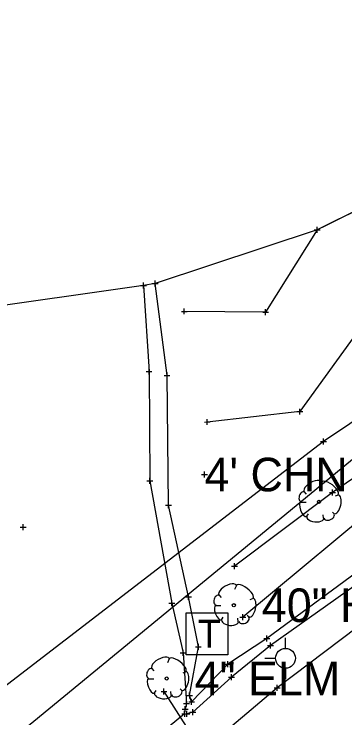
# Model space of a CAD drawing. Extents: x -1 to 1157254, y -1 to 2021979.
# Drawn here: x 1149622 to 1149693, y 2019171.7 to 2019322.5 of the extents above; entities that cross this region are included whole.
import ezdxf

# ---------------------------------------------------------------- set-up
doc = ezdxf.new("R2010")
doc.units = 0
for name, color, linetype in [('S_BUILDING_ANNOT', 7, 'Continuous'), ('S_CATCH_BASIN', 7, 'Continuous'), ('S_CATCH_BASIN_ANNOT', 7, 'Continuous'), ('S_CONTOUR_ANNOT', 7, 'Continuous'), ('S_CONTOUR_MINOR', 7, 'Continuous'), ('S_CTL_TABLE', 7, 'Continuous'), ('S_CURB', 7, 'Continuous'), ('S_DRIVEWAY_ANNOT', 7, 'Continuous'), ('S_DROP_INLET_ANNOT', 7, 'Continuous'), ('S_EDGE_BITUMINOUS_ANNOT', 7, 'Continuous'), ('S_ELECTRIC_UTILITIES_ANNOT', 7, 'Continuous'), ('S_GAS_PUMP_ISLAND_ANNOT', 7, 'Continuous'), ('S_GATE', 7, 'Continuous'), ('S_GATE_ANNOT', 7, 'Continuous')]:
    doc.layers.add(name, color=color, linetype=linetype)

msp = doc.modelspace()

# ---------------------------------------------------------------- linework, layer by layer
at = {"layer": 'S_BUILDING_ANNOT'}
for p, q in [((1149652.25, 2019264.19), (1149652.24, 2019265.47)), ((1149649.15, 2019264.38), (1149650.42, 2019264.38)), ((1149649.79, 2019263.74), (1149649.79, 2019265.01)), ((1149649.79, 2019264.38), (1149649.79, 2019264.38)), ((1149651.61, 2019264.83), (1149652.88, 2019264.83)), ((1149652.24, 2019264.83), (1149652.24, 2019264.83)), ((1149650.31, 2019245.94), (1149651.58, 2019245.94)), ((1149650.95, 2019245.3), (1149650.95, 2019246.57)), ((1149650.95, 2019245.94), (1149650.95, 2019245.94)), ((1149654.81, 2019244.43), (1149654.81, 2019245.7)), ((1149654.17, 2019245.06), (1149655.45, 2019245.06)), ((1149654.81, 2019245.06), (1149654.81, 2019245.06)), ((1149687.78, 2019230.92), (1149689.05, 2019230.93)), ((1149688.42, 2019230.29), (1149688.42, 2019231.56)), ((1149688.42, 2019230.92), (1149688.42, 2019230.92)), ((1149662.86, 2019223.21), (1149662.86, 2019224.48)), ((1149651.11, 2019221.85), (1149651.11, 2019223.12)), ((1149662.22, 2019223.85), (1149663.5, 2019223.85)), ((1149662.86, 2019223.85), (1149662.86, 2019223.85)), ((1149650.48, 2019222.49), (1149651.75, 2019222.49)), ((1149651.11, 2019222.49), (1149651.11, 2019222.49)), ((1149654.48, 2019217.31), (1149655.75, 2019217.31)), ((1149655.11, 2019216.67), (1149655.11, 2019217.95)), ((1149655.11, 2019217.31), (1149655.11, 2019217.31)), ((1149658.81, 2019197.63), (1149660.08, 2019197.64)), ((1149659.44, 2019197), (1149659.44, 2019198.27)), ((1149659.44, 2019197.64), (1149659.44, 2019197.64)), ((1149655.21, 2019196.26), (1149656.48, 2019196.27)), ((1149655.84, 2019195.63), (1149655.84, 2019196.9)), ((1149655.84, 2019196.26), (1149655.84, 2019196.26)), ((1149670.43, 2019193.28), (1149671.7, 2019193.29)), ((1149671.06, 2019192.65), (1149671.06, 2019193.92)), ((1149671.06, 2019193.29), (1149671.06, 2019193.29)), ((1149675.57, 2019188.7), (1149676.84, 2019188.7)), ((1149676.21, 2019188.07), (1149676.2, 2019189.34)), ((1149676.21, 2019188.7), (1149676.21, 2019188.7)), ((1149660.9, 2019186.91), (1149662.17, 2019186.92)), ((1149661.54, 2019186.28), (1149661.54, 2019187.55)), ((1149661.54, 2019186.91), (1149661.54, 2019186.91)), ((1149676.38, 2019187.22), (1149677.65, 2019187.22)), ((1149677.02, 2019186.59), (1149677.01, 2019187.86)), ((1149677.01, 2019187.22), (1149677.01, 2019187.22)), ((1149657.65, 2019185.62), (1149658.92, 2019185.63)), ((1149658.29, 2019184.99), (1149658.28, 2019186.26)), ((1149658.28, 2019185.63), (1149658.28, 2019185.63)), ((1149667.88, 2019182.58), (1149667.88, 2019183.85)), ((1149667.24, 2019183.21), (1149668.52, 2019183.22)), ((1149667.88, 2019183.21), (1149667.88, 2019183.21)), ((1149668.67, 2019179.8), (1149668.67, 2019181.07)), ((1149668.03, 2019180.43), (1149669.31, 2019180.43)), ((1149668.67, 2019180.43), (1149668.67, 2019180.43)), ((1149654.16, 2019176.69), (1149654.16, 2019177.96)), ((1149677.79, 2019178.13), (1149679.06, 2019178.13)), ((1149678.43, 2019177.5), (1149678.43, 2019178.77)), ((1149678.43, 2019178.13), (1149678.43, 2019178.13)), ((1149653.52, 2019177.32), (1149654.79, 2019177.33)), ((1149654.16, 2019177.33), (1149654.16, 2019177.33)), ((1149659.04, 2019176.46), (1149660.31, 2019176.47)), ((1149659.68, 2019175.83), (1149659.67, 2019177.1)), ((1149659.67, 2019176.46), (1149659.67, 2019176.46)), ((1149658.36, 2019174.75), (1149659.64, 2019174.76)), ((1149659, 2019174.12), (1149659, 2019175.39)), ((1149659, 2019174.75), (1149659, 2019174.75)), ((1149659.46, 2019175.14), (1149660.73, 2019175.15)), ((1149660.1, 2019174.51), (1149660.09, 2019175.78)), ((1149660.09, 2019175.14), (1149660.09, 2019175.14)), ((1149658.06, 2019173.59), (1149659.34, 2019173.59)), ((1149658.6, 2019171.9), (1149658.59, 2019173.17)), ((1149658.7, 2019172.95), (1149658.7, 2019174.23)), ((1149658.7, 2019173.59), (1149658.7, 2019173.59)), ((1149659.05, 2019171.93), (1149659.04, 2019173.2)), ((1149660.37, 2019172.27), (1149660.37, 2019173.54)), ((1149657.96, 2019172.54), (1149659.23, 2019172.54)), ((1149658.41, 2019172.56), (1149659.68, 2019172.57)), ((1149658.59, 2019172.54), (1149658.59, 2019172.54)), ((1149659.04, 2019172.56), (1149659.04, 2019172.56)), ((1149659.73, 2019172.9), (1149661.01, 2019172.9)), ((1149660.37, 2019172.9), (1149660.37, 2019172.9))]:
    msp.add_line(p, q, dxfattribs=at)
at = {"layer": 'S_CATCH_BASIN'}
for p, q in [((1149680.23, 2019186.57), (1149680.23, 2019188.82)), ((1149678.14, 2019184.44), (1149675.82, 2019184.44)), ((1149680.31, 2019180.03), (1149680.31, 2019182.35))]:
    msp.add_line(p, q, dxfattribs=at)
msp.add_circle((1149680.24, 2019184.47), 2.13, dxfattribs=at)
at = {"layer": 'S_CATCH_BASIN_ANNOT'}
msp.add_lwpolyline([(1149658.89, 2019185.23), (1149658.89, 2019194.23), (1149667.88, 2019194.23), (1149667.88, 2019185.23)], close=True, dxfattribs=at)
at = {"layer": 'S_CONTOUR_ANNOT'}
for points in [[(1149931.59, 2019393.98), (1149688.42, 2019230.92), (1149605.65, 2019167.39), (1149471.25, 2019025.78), (1149394.11, 2018934.21), (1149347.84, 2018899.68), (1149226.01, 2018779.47), (1149177.83, 2018729.86), (1148942.89, 2018495.75), (1148824.88, 2018414.4), (1148656.17, 2018321.62), (1148428.99, 2018204.95), (1148398.58, 2018185.48), (1148319.88, 2018123.12), (1148171.01, 2018007.64), (1148133.82, 2017978.13)], [(1149934.92, 2019374.11), (1149784.56, 2019258.12), (1149678.43, 2019178.13), (1149472.4, 2019004.16), (1149427, 2018951.04), (1149358.36, 2018900), (1149291.74, 2018823.41), (1149233.45, 2018767.69), (1149177.23, 2018710.91), (1149078.39, 2018616.37), (1148964.19, 2018499.8), (1148972, 2018491.15), (1148988.16, 2018467.17), (1149002.28, 2018452.45)]]:
    msp.add_lwpolyline(points, dxfattribs=at)
at = {"layer": 'S_CONTOUR_MINOR'}
msp.add_lwpolyline([(1149889.62, 2019387.25), (1149496.68, 2019064.62)], dxfattribs=at)
at = {"layer": 'S_CTL_TABLE'}
for p, q in [((1149686.42, 2019276.29), (1149687.7, 2019276.29)), ((1149687.06, 2019275.66), (1149687.06, 2019276.93)), ((1149687.06, 2019276.29), (1149687.06, 2019276.29)), ((1149658.52, 2019258.19), (1149658.52, 2019259.46)), ((1149675.98, 2019258.01), (1149675.98, 2019259.29)), ((1149657.89, 2019258.82), (1149659.16, 2019258.83)), ((1149658.52, 2019258.82), (1149658.52, 2019258.82)), ((1149675.34, 2019258.65), (1149676.61, 2019258.65)), ((1149675.98, 2019258.65), (1149675.98, 2019258.65)), ((1149682.67, 2019237.34), (1149683.94, 2019237.34)), ((1149683.31, 2019236.7), (1149683.31, 2019237.97)), ((1149683.31, 2019237.34), (1149683.31, 2019237.34)), ((1149662.82, 2019235.11), (1149664.09, 2019235.12)), ((1149663.46, 2019234.48), (1149663.45, 2019235.75)), ((1149663.46, 2019235.11), (1149663.46, 2019235.11)), ((1149689.66, 2019219.97), (1149690.94, 2019219.97)), ((1149690.3, 2019219.33), (1149690.3, 2019220.61)), ((1149690.3, 2019219.97), (1149690.3, 2019219.97)), ((1149623.32, 2019212.58), (1149624.59, 2019212.58)), ((1149623.96, 2019211.94), (1149623.96, 2019213.22)), ((1149623.96, 2019212.58), (1149623.96, 2019212.58)), ((1149668.67, 2019204.18), (1149669.94, 2019204.18)), ((1149669.3, 2019203.55), (1149669.3, 2019204.82)), ((1149669.3, 2019204.18), (1149669.3, 2019204.18))]:
    msp.add_line(p, q, dxfattribs=at)
at = {"layer": 'S_CURB'}
for p, q in [((1149687.99, 2019222.25), (1149687.6, 2019221.4)), ((1149684.19, 2019220.24), (1149684.69, 2019219.66)), ((1149691.55, 2019219.46), (1149690.89, 2019219.19)), ((1149683.53, 2019217.91), (1149684.65, 2019217.91)), ((1149684.69, 2019214.74), (1149685.16, 2019215.43)), ((1149690.77, 2019215.36), (1149690.31, 2019215.78)), ((1149688.37, 2019214.47), (1149688.3, 2019215.24)), ((1149669.7, 2019200.09), (1149669.32, 2019199.23)), ((1149665.91, 2019198.07), (1149666.41, 2019197.49)), ((1149673.27, 2019197.3), (1149672.61, 2019197.03)), ((1149665.25, 2019195.75), (1149666.37, 2019195.75)), ((1149666.41, 2019192.57), (1149666.88, 2019193.27)), ((1149670.09, 2019192.3), (1149670.01, 2019193.08)), ((1149672.49, 2019193.19), (1149672.03, 2019193.62)), ((1149655.3, 2019184.37), (1149654.91, 2019183.52)), ((1149651.5, 2019182.36), (1149652, 2019181.78)), ((1149658.86, 2019181.58), (1149658.2, 2019181.31)), ((1149650.84, 2019180.03), (1149651.97, 2019180.03)), ((1149658.09, 2019177.48), (1149657.62, 2019177.9)), ((1149652, 2019176.86), (1149652.47, 2019177.55)), ((1149655.68, 2019176.59), (1149655.61, 2019177.36))]:
    msp.add_line(p, q, dxfattribs=at)
msp.add_lwpolyline([(1149794.04, 2019283.17), (1149765.06, 2019261.06), (1149727.88, 2019235.07), (1149703.76, 2019220.43), (1149671.06, 2019193.29)], dxfattribs=at)
for centre in [(1149687.43, 2019218.01), (1149669.15, 2019195.84), (1149654.74, 2019180.13)]:
    msp.add_circle(centre, 0.34, dxfattribs=at)
for centre, major_axis, ratio, start_param, end_param in [((1149686.09, 2019221.21), (1.86, 1.08), 0.471018, 0, 3.141593), ((1149689.75, 2019220.89), (-1.81, 1.36), 0.405113, 3.141593, 6.283186), ((1149683.86, 2019219.09), (0.31, 1.03), 0.646762, 0, 3.141593), ((1149691.1, 2019217.48), (0.46, 2.04), 0.482994, 3.141593, 6.283185), ((1149684.16, 2019216.45), (-0.61, 1.6), 0.420543, 6.283185, 9.424777), ((1149689.58, 2019214.96), (1.09, 0.46), 0.711534, 3.141592, 6.283185), ((1149686.62, 2019214.67), (-1.83, 0.19), 0.529943, 0, 3.141593), ((1149667.81, 2019199.04), (1.86, 1.08), 0.471018, 0, 3.141593), ((1149671.46, 2019198.72), (-1.81, 1.36), 0.405113, 3.141593, 6.283186), ((1149665.58, 2019196.93), (0.31, 1.03), 0.646762, 0, 3.141593), ((1149672.82, 2019195.31), (0.46, 2.04), 0.482994, 3.141593, 6.283185), ((1149665.88, 2019194.28), (-0.61, 1.6), 0.420543, 6.283185, 9.424777), ((1149671.3, 2019192.79), (1.09, 0.46), 0.711534, 3.141592, 6.283185), ((1149668.34, 2019192.5), (-1.83, 0.19), 0.529943, 0, 3.141593), ((1149653.4, 2019183.33), (1.86, 1.08), 0.471018, 0, 3.141593), ((1149657.06, 2019183), (-1.81, 1.36), 0.405113, 3.141593, 6.283186), ((1149651.17, 2019181.21), (0.31, 1.03), 0.646762, 0, 3.141593), ((1149658.41, 2019179.6), (0.46, 2.04), 0.482994, 3.141593, 6.283185), ((1149651.48, 2019178.56), (-0.61, 1.6), 0.420543, 6.283185, 9.424777), ((1149653.94, 2019176.78), (-1.83, 0.19), 0.529943, 0, 3.141593), ((1149656.89, 2019177.08), (1.09, 0.46), 0.711534, 3.141592, 6.283185)]:
    msp.add_ellipse(centre, major_axis=major_axis, ratio=ratio, start_param=start_param, end_param=end_param, dxfattribs=at)
at = {"layer": 'S_DRIVEWAY_ANNOT'}
for points in [[(1149800.36, 2019278.11), (1149792.99, 2019274.97), (1149775.31, 2019261.48), (1149734.16, 2019230.97), (1149709.59, 2019213.19), (1149676.21, 2019188.7), (1149667.88, 2019183.21), (1149660.09, 2019175.14), (1149659.67, 2019176.46), (1149661.54, 2019186.91), (1149659.44, 2019197.64), (1149655.11, 2019217.31), (1149654.81, 2019245.06), (1149652.24, 2019264.83)], [(1149801.06, 2019277.11), (1149795.01, 2019273.11), (1149777.02, 2019259.01), (1149736.22, 2019229.33), (1149709.47, 2019210.2), (1149677.01, 2019187.22), (1149668.67, 2019180.43), (1149660.37, 2019172.9), (1149659.04, 2019172.56)], [(1149649.79, 2019264.38), (1149650.95, 2019245.94), (1149651.11, 2019222.49), (1149655.84, 2019196.26), (1149658.28, 2019185.63), (1149659, 2019174.75), (1149658.7, 2019173.59)]]:
    msp.add_lwpolyline(points, dxfattribs=at)
at = {"layer": 'S_DROP_INLET_ANNOT'}
msp.add_lwpolyline([(1149658.59, 2019172.54), (1149636.31, 2019154.18)], dxfattribs=at)
at = {"layer": 'S_EDGE_BITUMINOUS_ANNOT'}
for points in [[(1149777.76, 2019319.14), (1149743.85, 2019302.24), (1149715.83, 2019290.56), (1149687.06, 2019276.29), (1149675.98, 2019258.65), (1149658.52, 2019258.82)], [(1149785.87, 2019298.43), (1149756.6, 2019284.29), (1149726.5, 2019272.82), (1149696.63, 2019255.75), (1149683.31, 2019237.34), (1149663.46, 2019235.11)], [(1149790.65, 2019286.6), (1149764.89, 2019269.12), (1149738.55, 2019253.44), (1149711.05, 2019234.17), (1149690.3, 2019219.97), (1149669.3, 2019204.18)]]:
    msp.add_lwpolyline(points, dxfattribs=at)
at = {"layer": 'S_ELECTRIC_UTILITIES_ANNOT'}
msp.add_lwpolyline([(1149654.16, 2019177.33), (1149659.95, 2019168.25)], dxfattribs=at)
at = {"layer": 'S_GAS_PUMP_ISLAND_ANNOT'}
msp.add_lwpolyline([(1149813.43, 2019294.77), (1149777.76, 2019319.14), (1149768.81, 2019314.68), (1149759.86, 2019310.22), (1149750.91, 2019305.76), (1149734.62, 2019298.39), (1149725.39, 2019294.55), (1149716.16, 2019290.7), (1149715.83, 2019290.56), (1149706.87, 2019286.12), (1149697.92, 2019281.68), (1149688.96, 2019277.23), (1149687.06, 2019276.29), (1149652.24, 2019264.83), (1149649.79, 2019264.38), (1149612.06, 2019258.98)], dxfattribs=at)

# ---------------------------------------------------------------- texts
at = {"layer": 'S_CATCH_BASIN_ANNOT'}
msp.add_text('T', height=6, dxfattribs=at).set_placement((1149661.45, 2019186.73))
at = {"layer": 'S_GATE'}
msp.add_text("4' CHN LNK GOOD", height=7.2, dxfattribs=at).set_placement((1149662.86, 2019220.25))
at = {"layer": 'S_GATE_ANNOT'}
for s, p in [('40" HICKORY', (1149675.15, 2019192.24)), ('4" ELM', (1149660.74, 2019176.53))]:
    msp.add_text(s, height=7.2, dxfattribs=at).set_placement(p)

doc.saveas('drawing.dxf')
